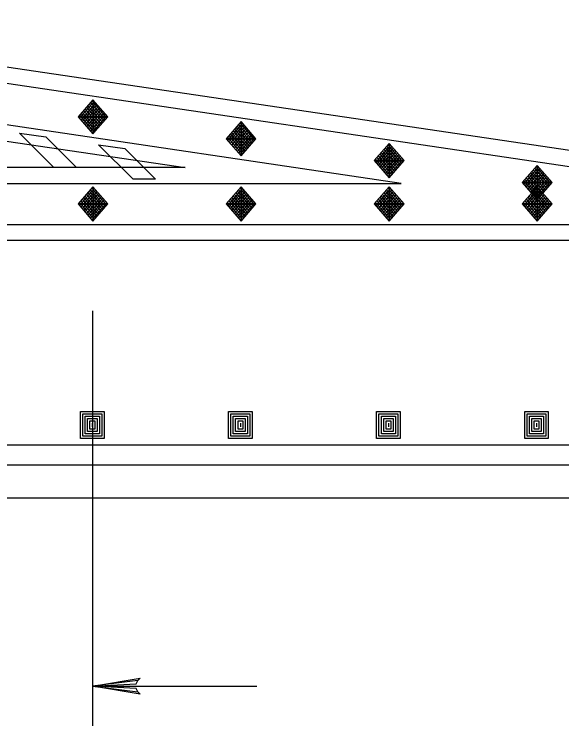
# Model space of a CAD drawing. Extents: x 639362 to 641108, y 298458 to 299646.
# Drawn here: x 639747.4 to 639788.7, y 298718.5 to 298772.2 of the extents above; entities that cross this region are included whole.
import ezdxf

# ---------------------------------------------------------------- set-up
doc = ezdxf.new("R2010")
doc.units = 0
doc.layers.add('2', color=7, linetype='Continuous')
doc.layers.add('3', color=7, linetype='Continuous')

# ---------------------------------------------------------------- blocks, each defined once
blk = doc.blocks.new('RARROW')
at = {"layer": '3'}
blk.add_lwpolyline([(-2.2695, 0.285), (-2.184875, 0.12075), (0, 0), (-2.2695, 0.285), (-2.38575, 0.384625), (0, 0), (-2.183125, -0.108), (-2.262875, -0.2705), (0, 0), (-2.38575, -0.379125), (-2.262875, -0.2705)], dxfattribs=at)

msp = doc.modelspace()

# ---------------------------------------------------------------- linework, layer by layer
at = {"layer": '2'}
for p, q in [((639797.996, 298760.59), (639719.726, 298772.157)), ((639719.637, 298770.957), (639797.908, 298759.39)), ((639776.623, 298759.39), (639719.409, 298767.845)), ((639719.32, 298766.645), (639760.294, 298760.59)), ((639753.33, 298765.708), (639752.203, 298764.413)), ((639753.435, 298765.589), (639752.322, 298764.31)), ((639753.247, 298765.613), (639754.374, 298764.317)), ((639754.458, 298764.413), (639753.33, 298765.708)), ((639753.33, 298765.708), (639753.33, 298763.118)), ((639753.539, 298765.469), (639752.412, 298764.173)), ((639753.644, 298765.349), (639752.516, 298764.053)), ((639753.748, 298765.229), (639752.62, 298763.933)), ((639753.852, 298765.109), (639752.725, 298763.813)), ((639752.725, 298765.013), (639753.852, 298763.717)), ((639752.829, 298765.133), (639753.957, 298763.837)), ((639752.934, 298765.253), (639754.061, 298763.957)), ((639753.038, 298765.373), (639754.166, 298764.077)), ((639753.143, 298765.493), (639754.27, 298764.197)), ((639752.307, 298764.533), (639753.435, 298763.238)), ((639752.412, 298764.653), (639753.539, 298763.358)), ((639752.516, 298764.773), (639753.644, 298763.477)), ((639752.62, 298764.893), (639753.748, 298763.597)), ((639753.957, 298764.989), (639752.829, 298763.693)), ((639754.061, 298764.869), (639752.934, 298763.573)), ((639754.166, 298764.749), (639753.038, 298763.453)), ((639754.27, 298764.629), (639753.143, 298763.334)), ((639754.374, 298764.509), (639753.247, 298763.214)), ((639752.203, 298764.413), (639753.33, 298763.118)), ((639752.203, 298764.413), (639754.458, 298764.413)), ((639753.33, 298763.118), (639754.458, 298764.413)), ((639764.514, 298764.056), (639763.387, 298762.76)), ((639764.619, 298763.936), (639763.505, 298762.657)), ((639764.431, 298763.96), (639765.558, 298762.664)), ((639765.642, 298762.76), (639764.514, 298764.056)), ((639764.514, 298764.056), (639764.514, 298761.465)), ((639764.723, 298763.816), (639763.595, 298762.52)), ((639764.827, 298763.696), (639763.7, 298762.401)), ((639764.932, 298763.576), (639763.804, 298762.281)), ((639765.036, 298763.456), (639763.909, 298762.161)), ((639764.013, 298763.48), (639765.141, 298762.185)), ((639764.117, 298763.6), (639765.245, 298762.305)), ((639764.222, 298763.72), (639765.349, 298762.425)), ((639764.326, 298763.84), (639765.454, 298762.544)), ((639750.379, 298760.59), (639747.773, 298763.193)), ((639747.773, 298763.193), (639749.766, 298762.899)), ((639749.766, 298762.899), (639752.076, 298760.59)), ((639763.491, 298762.88), (639764.619, 298761.585)), ((639763.595, 298763), (639764.723, 298761.705)), ((639763.7, 298763.12), (639764.827, 298761.825)), ((639763.804, 298763.24), (639764.932, 298761.945)), ((639763.909, 298763.36), (639765.036, 298762.065)), ((639765.141, 298763.336), (639764.013, 298762.041)), ((639765.245, 298763.216), (639764.117, 298761.921)), ((639765.349, 298763.096), (639764.222, 298761.801)), ((639765.454, 298762.976), (639764.326, 298761.681)), ((639765.558, 298762.856), (639764.431, 298761.561)), ((639756.356, 298759.707), (639753.751, 298762.31)), ((639753.751, 298762.31), (639755.743, 298762.016)), ((639763.387, 298762.76), (639764.514, 298761.465)), ((639763.387, 298762.76), (639765.642, 298762.76)), ((639764.514, 298761.465), (639765.642, 298762.76)), ((639775.698, 298762.403), (639774.57, 298761.108)), ((639776.826, 298761.108), (639775.698, 298762.403)), ((639775.698, 298762.403), (639775.698, 298759.812)), ((639755.743, 298762.016), (639758.054, 298759.707)), ((639775.802, 298762.283), (639774.689, 298761.004)), ((639775.907, 298762.163), (639774.779, 298760.868)), ((639776.011, 298762.043), (639774.884, 298760.748)), ((639776.116, 298761.923), (639774.988, 298760.628)), ((639776.22, 298761.803), (639775.092, 298760.508)), ((639775.197, 298761.827), (639776.324, 298760.532)), ((639775.301, 298761.947), (639776.429, 298760.652)), ((639775.406, 298762.067), (639776.533, 298760.772)), ((639775.51, 298762.187), (639776.638, 298760.892)), ((639775.614, 298762.307), (639776.742, 298761.012)), ((639774.779, 298761.348), (639775.907, 298760.052)), ((639774.884, 298761.468), (639776.011, 298760.172)), ((639774.988, 298761.588), (639776.116, 298760.292)), ((639775.092, 298761.707), (639776.22, 298760.412)), ((639776.324, 298761.683), (639775.197, 298760.388)), ((639776.429, 298761.564), (639775.301, 298760.268)), ((639776.533, 298761.444), (639775.406, 298760.148)), ((639776.638, 298761.324), (639775.51, 298760.028)), ((639774.57, 298761.108), (639775.698, 298759.812)), ((639774.57, 298761.108), (639776.826, 298761.108)), ((639774.675, 298761.228), (639775.802, 298759.932)), ((639776.742, 298761.204), (639775.614, 298759.908)), ((639775.698, 298759.812), (639776.826, 298761.108)), ((639786.882, 298760.751), (639785.754, 298759.455)), ((639788.009, 298759.455), (639786.882, 298760.751)), ((639786.882, 298760.751), (639786.882, 298758.16)), ((639760.294, 298760.59), (639664.196, 298760.59)), ((639752.076, 298760.59), (639750.379, 298760.59)), ((639786.986, 298760.631), (639785.873, 298759.352)), ((639787.091, 298760.511), (639785.963, 298759.215)), ((639787.195, 298760.391), (639786.067, 298759.095)), ((639787.299, 298760.271), (639786.172, 298758.975)), ((639786.381, 298760.175), (639787.508, 298758.879)), ((639786.485, 298760.295), (639787.613, 298758.999)), ((639786.589, 298760.415), (639787.717, 298759.119)), ((639786.694, 298760.535), (639787.821, 298759.239)), ((639786.798, 298760.655), (639787.926, 298759.359)), ((639758.054, 298759.707), (639756.356, 298759.707)), ((639785.963, 298759.695), (639787.091, 298758.4)), ((639786.067, 298759.815), (639787.195, 298758.519)), ((639786.172, 298759.935), (639787.299, 298758.639)), ((639787.404, 298760.151), (639786.276, 298758.855)), ((639786.276, 298760.055), (639787.404, 298758.759)), ((639787.508, 298760.031), (639786.381, 298758.735)), ((639787.613, 298759.911), (639786.485, 298758.615)), ((639787.717, 298759.791), (639786.589, 298758.495)), ((639787.821, 298759.671), (639786.694, 298758.376)), ((639664.108, 298759.39), (639776.623, 298759.39)), ((639753.33, 298759.13), (639752.203, 298757.835)), ((639754.458, 298757.835), (639753.33, 298759.13)), ((639753.33, 298759.13), (639753.33, 298756.539)), ((639764.514, 298759.13), (639763.387, 298757.835)), ((639765.642, 298757.835), (639764.514, 298759.13)), ((639764.514, 298759.13), (639764.514, 298756.539)), ((639775.698, 298759.13), (639774.57, 298757.835)), ((639776.826, 298757.835), (639775.698, 298759.13)), ((639775.698, 298759.13), (639775.698, 298756.539)), ((639785.754, 298759.455), (639786.882, 298758.16)), ((639785.754, 298759.455), (639788.009, 298759.455)), ((639786.882, 298759.13), (639785.754, 298757.835)), ((639785.859, 298759.575), (639786.986, 298758.28)), ((639787.926, 298759.551), (639786.798, 298758.256)), ((639786.882, 298758.16), (639788.009, 298759.455)), ((639788.009, 298757.835), (639786.882, 298759.13)), ((639786.882, 298759.13), (639786.882, 298756.539)), ((639753.435, 298759.01), (639752.322, 298757.731)), ((639753.539, 298758.89), (639752.412, 298757.595)), ((639753.644, 298758.77), (639752.516, 298757.475)), ((639753.748, 298758.65), (639752.62, 298757.355)), ((639752.829, 298758.554), (639753.957, 298757.259)), ((639752.934, 298758.674), (639754.061, 298757.379)), ((639753.038, 298758.794), (639754.166, 298757.499)), ((639753.143, 298758.914), (639754.27, 298757.619)), ((639753.247, 298759.034), (639754.374, 298757.739)), ((639764.619, 298759.01), (639763.505, 298757.731)), ((639764.723, 298758.89), (639763.595, 298757.595)), ((639764.827, 298758.77), (639763.7, 298757.475)), ((639764.932, 298758.65), (639763.804, 298757.355)), ((639764.013, 298758.554), (639765.141, 298757.259)), ((639764.117, 298758.674), (639765.245, 298757.379)), ((639764.222, 298758.794), (639765.349, 298757.499)), ((639764.326, 298758.914), (639765.454, 298757.619)), ((639764.431, 298759.034), (639765.558, 298757.739)), ((639775.802, 298759.01), (639774.689, 298757.731)), ((639775.907, 298758.89), (639774.779, 298757.595)), ((639776.011, 298758.77), (639774.884, 298757.475)), ((639776.116, 298758.65), (639774.988, 298757.355)), ((639775.197, 298758.554), (639776.324, 298757.259)), ((639775.301, 298758.674), (639776.429, 298757.379)), ((639775.406, 298758.794), (639776.533, 298757.499)), ((639775.51, 298758.914), (639776.638, 298757.619)), ((639775.614, 298759.034), (639776.742, 298757.739)), ((639786.986, 298759.01), (639785.873, 298757.731)), ((639787.091, 298758.89), (639785.963, 298757.595)), ((639787.195, 298758.77), (639786.067, 298757.475)), ((639787.299, 298758.65), (639786.172, 298757.355)), ((639786.381, 298758.554), (639787.508, 298757.259)), ((639786.485, 298758.674), (639787.613, 298757.379)), ((639786.589, 298758.794), (639787.717, 298757.499)), ((639786.694, 298758.914), (639787.821, 298757.619)), ((639786.798, 298759.034), (639787.926, 298757.739)), ((639752.412, 298758.075), (639753.539, 298756.779)), ((639752.516, 298758.194), (639753.644, 298756.899)), ((639752.62, 298758.314), (639753.748, 298757.019)), ((639753.852, 298758.53), (639752.725, 298757.235)), ((639752.725, 298758.434), (639753.852, 298757.139)), ((639753.957, 298758.41), (639752.829, 298757.115)), ((639754.061, 298758.29), (639752.934, 298756.995)), ((639754.166, 298758.17), (639753.038, 298756.875)), ((639754.27, 298758.051), (639753.143, 298756.755)), ((639763.595, 298758.075), (639764.723, 298756.779)), ((639763.7, 298758.194), (639764.827, 298756.899)), ((639763.804, 298758.314), (639764.932, 298757.019)), ((639765.036, 298758.53), (639763.909, 298757.235)), ((639763.909, 298758.434), (639765.036, 298757.139)), ((639765.141, 298758.41), (639764.013, 298757.115)), ((639765.245, 298758.29), (639764.117, 298756.995)), ((639765.349, 298758.17), (639764.222, 298756.875)), ((639765.454, 298758.051), (639764.326, 298756.755)), ((639774.779, 298758.075), (639775.907, 298756.779)), ((639774.884, 298758.194), (639776.011, 298756.899)), ((639774.988, 298758.314), (639776.116, 298757.019)), ((639776.22, 298758.53), (639775.092, 298757.235)), ((639775.092, 298758.434), (639776.22, 298757.139)), ((639776.324, 298758.41), (639775.197, 298757.115)), ((639776.429, 298758.29), (639775.301, 298756.995)), ((639776.533, 298758.17), (639775.406, 298756.875)), ((639776.638, 298758.051), (639775.51, 298756.755)), ((639785.963, 298758.075), (639787.091, 298756.779)), ((639786.067, 298758.194), (639787.195, 298756.899)), ((639786.172, 298758.314), (639787.299, 298757.019)), ((639787.404, 298758.53), (639786.276, 298757.235)), ((639786.276, 298758.434), (639787.404, 298757.139)), ((639787.508, 298758.41), (639786.381, 298757.115)), ((639787.613, 298758.29), (639786.485, 298756.995)), ((639787.717, 298758.17), (639786.589, 298756.875)), ((639787.821, 298758.051), (639786.694, 298756.755)), ((639752.203, 298757.835), (639753.33, 298756.539)), ((639752.203, 298757.835), (639754.458, 298757.835)), ((639752.307, 298757.955), (639753.435, 298756.659)), ((639754.374, 298757.931), (639753.247, 298756.635)), ((639753.33, 298756.539), (639754.458, 298757.835)), ((639763.387, 298757.835), (639764.514, 298756.539)), ((639763.387, 298757.835), (639765.642, 298757.835)), ((639763.491, 298757.955), (639764.619, 298756.659)), ((639765.558, 298757.931), (639764.431, 298756.635)), ((639764.514, 298756.539), (639765.642, 298757.835)), ((639774.57, 298757.835), (639775.698, 298756.539)), ((639774.57, 298757.835), (639776.826, 298757.835)), ((639774.675, 298757.955), (639775.802, 298756.659)), ((639776.742, 298757.931), (639775.614, 298756.635)), ((639775.698, 298756.539), (639776.826, 298757.835)), ((639785.754, 298757.835), (639786.882, 298756.539)), ((639785.754, 298757.835), (639788.009, 298757.835)), ((639785.859, 298757.955), (639786.986, 298756.659)), ((639787.926, 298757.931), (639786.798, 298756.635)), ((639786.882, 298756.539), (639788.009, 298757.835)), ((639663.879, 298756.279), (639952.262, 298756.279)), ((639952.262, 298755.079), (639663.791, 298755.079)), ((639753.303, 298749.761), (639753.303, 298718.456)), ((639752.392, 298742.179), (639754.167, 298742.179)), ((639752.392, 298740.14), (639752.392, 298742.179)), ((639752.569, 298742.001), (639753.989, 298742.001)), ((639752.569, 298740.317), (639752.569, 298742.001)), ((639753.989, 298742.001), (639753.989, 298740.317)), ((639754.167, 298742.179), (639754.167, 298740.14)), ((639763.576, 298742.179), (639765.351, 298742.179)), ((639763.576, 298740.14), (639763.576, 298742.179)), ((639763.753, 298742.001), (639765.172, 298742.001)), ((639763.753, 298740.317), (639763.753, 298742.001)), ((639765.172, 298742.001), (639765.172, 298740.317)), ((639765.351, 298742.179), (639765.351, 298740.14)), ((639774.759, 298742.179), (639776.534, 298742.179)), ((639774.759, 298740.14), (639774.759, 298742.179)), ((639774.936, 298742.001), (639776.356, 298742.001)), ((639774.936, 298740.317), (639774.936, 298742.001)), ((639776.356, 298742.001), (639776.356, 298740.317)), ((639776.534, 298742.179), (639776.534, 298740.14)), ((639785.943, 298742.179), (639787.718, 298742.179)), ((639785.943, 298740.14), (639785.943, 298742.179)), ((639786.12, 298742.001), (639787.54, 298742.001)), ((639786.12, 298740.317), (639786.12, 298742.001)), ((639787.54, 298742.001), (639787.54, 298740.317)), ((639787.718, 298742.179), (639787.718, 298740.14)), ((639752.747, 298741.824), (639753.812, 298741.824)), ((639752.747, 298740.495), (639752.747, 298741.824)), ((639752.924, 298740.672), (639752.924, 298741.647)), ((639752.924, 298741.647), (639753.633, 298741.647)), ((639753.102, 298741.471), (639753.456, 298741.471)), ((639753.102, 298740.849), (639753.102, 298741.471)), ((639753.456, 298741.471), (639753.456, 298740.849)), ((639753.633, 298741.647), (639753.633, 298740.672)), ((639753.812, 298741.824), (639753.812, 298740.495)), ((639763.931, 298741.824), (639764.995, 298741.824)), ((639763.931, 298740.495), (639763.931, 298741.824)), ((639764.108, 298740.672), (639764.108, 298741.647)), ((639764.108, 298741.647), (639764.817, 298741.647)), ((639764.286, 298741.471), (639764.64, 298741.471)), ((639764.286, 298740.849), (639764.286, 298741.471)), ((639764.64, 298741.471), (639764.64, 298740.849)), ((639764.817, 298741.647), (639764.817, 298740.672)), ((639764.995, 298741.824), (639764.995, 298740.495)), ((639775.115, 298741.824), (639776.179, 298741.824)), ((639775.115, 298740.495), (639775.115, 298741.824)), ((639775.292, 298740.672), (639775.292, 298741.647)), ((639775.292, 298741.647), (639776.001, 298741.647)), ((639775.47, 298741.471), (639775.824, 298741.471)), ((639775.47, 298740.849), (639775.47, 298741.471)), ((639775.824, 298741.471), (639775.824, 298740.849)), ((639776.001, 298741.647), (639776.001, 298740.672)), ((639776.179, 298741.824), (639776.179, 298740.495)), ((639786.299, 298741.824), (639787.363, 298741.824)), ((639786.299, 298740.495), (639786.299, 298741.824)), ((639786.475, 298740.672), (639786.475, 298741.647)), ((639786.475, 298741.647), (639787.185, 298741.647)), ((639786.654, 298741.471), (639787.008, 298741.471)), ((639786.654, 298740.849), (639786.654, 298741.471)), ((639787.008, 298741.471), (639787.008, 298740.849)), ((639787.185, 298741.647), (639787.185, 298740.672)), ((639787.363, 298741.824), (639787.363, 298740.495)), ((639753.456, 298740.849), (639753.102, 298740.849)), ((639753.277, 298741.294), (639753.277, 298741.026)), ((639764.64, 298740.849), (639764.286, 298740.849)), ((639764.461, 298741.294), (639764.461, 298741.026)), ((639775.824, 298740.849), (639775.47, 298740.849)), ((639775.644, 298741.294), (639775.644, 298741.026)), ((639787.008, 298740.849), (639786.654, 298740.849)), ((639786.828, 298741.294), (639786.828, 298741.026)), ((639753.989, 298740.317), (639752.569, 298740.317)), ((639753.812, 298740.495), (639752.747, 298740.495)), ((639753.633, 298740.672), (639752.924, 298740.672)), ((639765.172, 298740.317), (639763.753, 298740.317)), ((639764.995, 298740.495), (639763.931, 298740.495)), ((639764.817, 298740.672), (639764.108, 298740.672)), ((639776.356, 298740.317), (639774.936, 298740.317)), ((639776.179, 298740.495), (639775.115, 298740.495)), ((639776.001, 298740.672), (639775.292, 298740.672)), ((639787.54, 298740.317), (639786.12, 298740.317)), ((639787.363, 298740.495), (639786.299, 298740.495)), ((639787.185, 298740.672), (639786.475, 298740.672)), ((639754.167, 298740.14), (639752.392, 298740.14)), ((639765.351, 298740.14), (639763.576, 298740.14)), ((639776.534, 298740.14), (639774.759, 298740.14)), ((639787.718, 298740.14), (639785.943, 298740.14)), ((639431.348, 298739.66), (639952.736, 298739.66)), ((639431.348, 298738.16), (639952.736, 298738.16)), ((639431.348, 298735.66), (639952.736, 298735.66)), ((639753.303, 298721.456), (639765.709, 298721.456))]:
    msp.add_line(p, q, dxfattribs=at)

# ---------------------------------------------------------------- block references
at = {"layer": '2', "xscale": 1.5089217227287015, "yscale": 1.5711553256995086, "rotation": 180}
msp.add_blockref('RARROW', (639753.303, 298721.456), dxfattribs=at)

doc.saveas('drawing.dxf')
